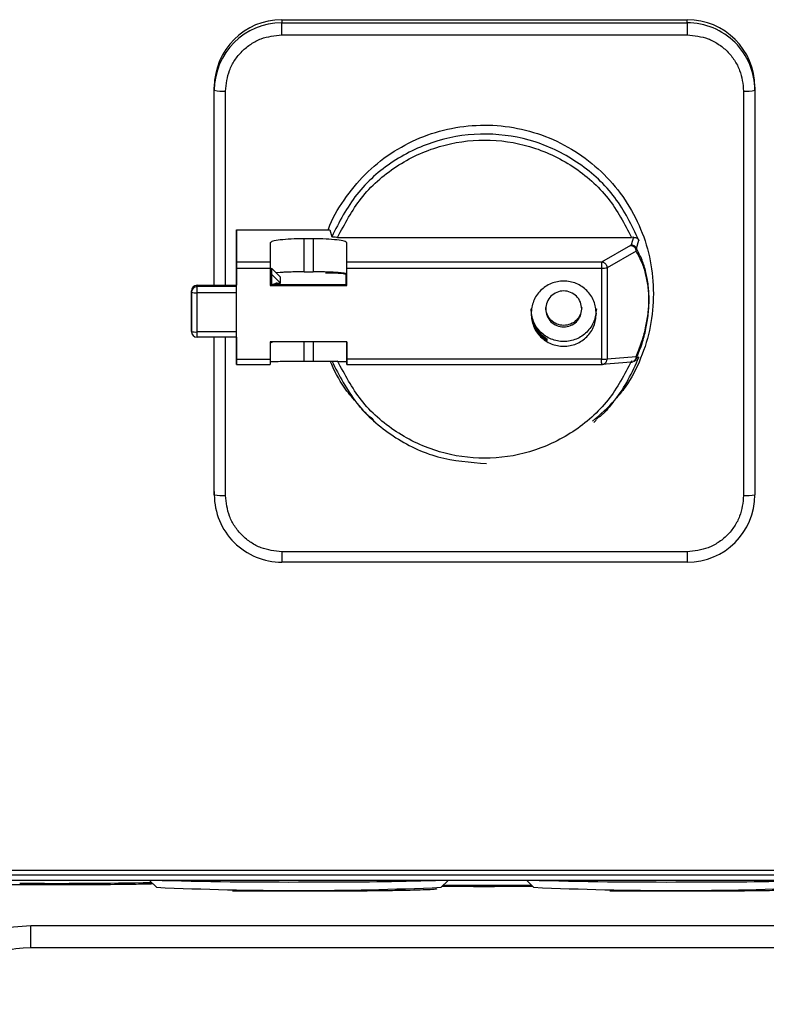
# Model space of a CAD drawing. Header units: inches. Extents: x 170 to 312, y 215 to 248.
# Tile 333 of 656: x 250.2787 to 250.3657, y 222.2232 to 222.3379. Entities that reach past the tile are written whole.
import ezdxf

# ---------------------------------------------------------------- set-up
doc = ezdxf.new("R2010")
doc.units = ezdxf.units.IN
doc.header["$LTSCALE"] = 0.25
doc.header["$MEASUREMENT"] = 0
doc.layers.add('MOTOR LH', color=7, linetype='Continuous')

msp = doc.modelspace()

# ---------------------------------------------------------------- linework, layer by layer
at = {"layer": 'MOTOR LH'}
for p, q in [((250.3092295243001, 222.3379238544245), (250.356473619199, 222.3379239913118)), ((250.3092295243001, 222.3379238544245), (250.3092297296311, 222.3375583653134)), ((250.3564738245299, 222.337558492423), (250.356473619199, 222.3379239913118)), ((250.3092297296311, 222.3375583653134), (250.3564738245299, 222.337558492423)), ((250.3092297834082, 222.3361578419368), (250.3564738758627, 222.3361579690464)), ((250.3013557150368, 222.3297034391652), (250.3013555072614, 222.3300689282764)), ((250.3013555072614, 222.3069751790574), (250.3013555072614, 222.3300689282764)), ((250.3643476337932, 222.3300691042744), (250.3643478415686, 222.3297036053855)), ((250.3643478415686, 222.3297036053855), (250.3643478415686, 222.2825741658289)), ((250.3026681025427, 222.3069751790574), (250.3026681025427, 222.3296120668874)), ((250.3630355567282, 222.3296122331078), (250.3630355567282, 222.2824828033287)), ((250.3039405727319, 222.3134422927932), (250.3148034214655, 222.3134423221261)), ((250.3039417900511, 222.3096784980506), (250.3039405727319, 222.3134422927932)), ((250.3039405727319, 222.3134422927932), (250.3039405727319, 222.3069751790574)), ((250.3148034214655, 222.3134423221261), (250.3150347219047, 222.3126382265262)), ((250.3157304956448, 222.3125624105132), (250.3499739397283, 222.3125625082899)), ((250.3502020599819, 222.3125667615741), (250.3499388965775, 222.3116869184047)), ((250.3502020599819, 222.3125667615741), (250.3499739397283, 222.3125625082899)), ((250.3078780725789, 222.3119224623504), (250.3078787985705, 222.3096785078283)), ((250.3128647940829, 222.3124024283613), (250.3118149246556, 222.3124024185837)), ((250.3118149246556, 222.3085435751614), (250.3118149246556, 222.3124024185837)), ((250.3128647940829, 222.3124024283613), (250.3128647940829, 222.3085435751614)), ((250.3168026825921, 222.3096785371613), (250.3168019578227, 222.3119224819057)), ((250.3168019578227, 222.3082694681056), (250.3168019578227, 222.3119224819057)), ((250.3498677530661, 222.3116188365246), (250.3464854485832, 222.3096786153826)), ((250.3499388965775, 222.3116869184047), (250.3498677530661, 222.3116188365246)), ((250.3505551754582, 222.311255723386), (250.3508358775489, 222.3122166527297)), ((250.3505095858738, 222.310958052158), (250.3471272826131, 222.309017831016)), ((250.3505095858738, 222.310958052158), (250.3505551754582, 222.311255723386)), ((250.3039406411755, 222.3090187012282), (250.303941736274, 222.307081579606)), ((250.3078787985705, 222.3096785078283), (250.3039417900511, 222.3096784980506)), ((250.3464854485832, 222.3096786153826), (250.3168026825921, 222.3096785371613)), ((250.3471272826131, 222.309017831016), (250.3471272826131, 222.2983980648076)), ((250.3039418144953, 222.3089815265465), (250.3078788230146, 222.3089815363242)), ((250.3039418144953, 222.2983617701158), (250.3039418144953, 222.3089815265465)), ((250.3078788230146, 222.3089815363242), (250.3078788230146, 222.3069445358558)), ((250.3080161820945, 222.3070815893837), (250.3080164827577, 222.3089620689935)), ((250.3080164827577, 222.3079147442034), (250.3080161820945, 222.3084447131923)), ((250.3080164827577, 222.3089620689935), (250.3080168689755, 222.3082767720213)), ((250.3090663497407, 222.3079147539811), (250.3080164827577, 222.3089620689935)), ((250.3080168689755, 222.3082767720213), (250.3080168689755, 222.3070815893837)), ((250.3090667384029, 222.3072294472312), (250.3080168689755, 222.3082767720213)), ((250.3090310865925, 222.3084632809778), (250.3085568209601, 222.3084230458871)), ((250.3090667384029, 222.3072294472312), (250.3090663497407, 222.3079147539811)), ((250.3118149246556, 222.3085435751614), (250.3128647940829, 222.3085435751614)), ((250.3166777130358, 222.3082449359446), (250.3166783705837, 222.3070816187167)), ((250.3168026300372, 222.3070816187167), (250.3168019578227, 222.3082694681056)), ((250.3168027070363, 222.3089815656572), (250.3464854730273, 222.3089816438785)), ((250.3168027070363, 222.3069445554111), (250.3168027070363, 222.3089815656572)), ((250.3464854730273, 222.3089816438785), (250.3464854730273, 222.2983618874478)), ((250.2993555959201, 222.3069751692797), (250.303941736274, 222.3069751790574)), ((250.2993555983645, 222.3069735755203), (250.2993555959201, 222.3069751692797)), ((250.2993555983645, 222.3069735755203), (250.303941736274, 222.306973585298)), ((250.2993556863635, 222.3068182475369), (250.2993555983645, 222.3069735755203)), ((250.303941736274, 222.3068182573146), (250.2993556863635, 222.3068182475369)), ((250.3078787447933, 222.3070815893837), (250.3168026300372, 222.3070816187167)), ((250.3078788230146, 222.3069445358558), (250.3168027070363, 222.3069445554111)), ((250.3086730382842, 222.3072294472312), (250.3090667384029, 222.3072294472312)), ((250.3086730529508, 222.3072020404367), (250.3086730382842, 222.3072294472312)), ((250.3168027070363, 222.3069445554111), (250.3168026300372, 222.3070816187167)), ((250.2986995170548, 222.3061636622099), (250.2986994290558, 222.306318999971)), ((250.2986994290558, 222.306318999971), (250.2986994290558, 222.3017369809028)), ((250.2986995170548, 222.3015816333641), (250.2986995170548, 222.3061636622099)), ((250.303941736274, 222.3061179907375), (250.2993557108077, 222.3061179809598)), ((250.2986994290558, 222.3017369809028), (250.2986995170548, 222.3015816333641)), ((250.303941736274, 222.3015359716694), (250.2993557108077, 222.301535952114)), ((250.303941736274, 222.300925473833), (250.2993556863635, 222.300925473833)), ((250.3013557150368, 222.2825739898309), (250.3013557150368, 222.300925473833)), ((250.3026681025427, 222.2824826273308), (250.3026681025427, 222.300925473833)), ((250.3039405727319, 222.300925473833), (250.3039405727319, 222.2982869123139)), ((250.303941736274, 222.3005358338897), (250.3039415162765, 222.300925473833)), ((250.3168027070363, 222.3003988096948), (250.3078788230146, 222.3003987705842)), ((250.3078788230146, 222.3003987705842), (250.3078788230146, 222.2983617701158)), ((250.3080168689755, 222.3002909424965), (250.3080168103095, 222.3003987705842)), ((250.3080168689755, 222.3003987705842), (250.3080168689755, 222.3002909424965)), ((250.3080168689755, 222.3002909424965), (250.3081249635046, 222.3003987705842)), ((250.3118149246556, 222.2981389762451), (250.3118149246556, 222.3003987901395)), ((250.3128647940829, 222.3003987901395), (250.3128647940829, 222.2981389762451)), ((250.3168019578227, 222.3003988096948), (250.3168019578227, 222.2980707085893)), ((250.3168027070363, 222.2983617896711), (250.3168027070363, 222.3003988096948)), ((250.3401434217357, 222.3007186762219), (250.3399081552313, 222.3007186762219)), ((250.3401435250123, 222.3005359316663), (250.3401434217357, 222.3007186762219)), ((250.3039405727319, 222.2982869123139), (250.3039417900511, 222.2977513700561)), ((250.3039417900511, 222.2977513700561), (250.3078787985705, 222.2977513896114)), ((250.3039418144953, 222.2983617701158), (250.3078788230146, 222.2983617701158)), ((250.3118149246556, 222.2981389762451), (250.3128647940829, 222.2981389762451)), ((250.3168019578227, 222.2980707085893), (250.3168026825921, 222.2977514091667)), ((250.3168026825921, 222.2977514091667), (250.3464854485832, 222.297751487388)), ((250.3464854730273, 222.2983618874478), (250.3168027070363, 222.2983617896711)), ((250.3499263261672, 222.2980300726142), (250.346514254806, 222.2977515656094)), ((250.3471272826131, 222.2983980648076), (250.3505095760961, 222.2986741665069)), ((250.3502692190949, 222.2981263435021), (250.3501322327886, 222.2980859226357)), ((250.3504905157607, 222.2982304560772), (250.3502236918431, 222.2981021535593)), ((250.3505095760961, 222.2986741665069), (250.3505551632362, 222.2984684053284)), ((250.3508358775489, 222.2985943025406), (250.3505551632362, 222.2984684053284)), ((250.3201562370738, 222.2909890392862), (250.3198592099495, 222.2912493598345)), ((250.345861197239, 222.2912640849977), (250.3455644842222, 222.2910034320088)), ((250.3013555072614, 222.2829394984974), (250.3013557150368, 222.2825739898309)), ((250.3564738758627, 222.2759370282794), (250.3092297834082, 222.2759368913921)), ((250.3564738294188, 222.274716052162), (250.3092297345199, 222.27471593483)), ((250.4046560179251, 222.2382509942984), (250.2610593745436, 222.2382509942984)), ((250.4046560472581, 222.2388000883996), (250.261059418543, 222.2388000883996)), ((250.4194704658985, 222.2376398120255), (250.2462421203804, 222.2376398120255)), ((250.2878130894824, 222.2376398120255), (250.2878307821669, 222.2376379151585)), ((250.2878307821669, 222.2376379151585), (250.2878307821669, 222.2376398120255)), ((250.3778741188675, 222.2376379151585), (250.2878307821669, 222.2376379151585)), ((250.2946050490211, 222.2368341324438), (250.2938010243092, 222.2376379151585)), ((250.3285967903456, 222.2376379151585), (250.3277927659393, 222.2368341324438)), ((250.3385683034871, 222.2368341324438), (250.3377642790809, 222.2376379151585)), ((250.2799675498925, 222.2323885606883), (250.3857373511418, 222.2323885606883)), ((250.3857373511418, 222.2297639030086), (250.2799675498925, 222.2297639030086))]:
    msp.add_line(p, q, dxfattribs=at)
at = {"layer": 'MOTOR LH', "flags": 128}
for points in [[(250.3092297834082, 222.3361578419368), (250.3092297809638, 222.3364149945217), (250.3092297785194, 222.3366657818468), (250.3092297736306, 222.3369005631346), (250.3092297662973, 222.3371103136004), (250.3092297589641, 222.3372869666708), (250.3092297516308, 222.337423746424), (250.3092297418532, 222.3375153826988), (250.3092297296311, 222.3375583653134)], [(250.3564738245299, 222.337558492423), (250.3564738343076, 222.3375155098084), (250.3564738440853, 222.3374238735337), (250.3564738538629, 222.3372871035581), (250.3564738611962, 222.33711044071), (250.3564738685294, 222.3369006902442), (250.3564738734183, 222.3366659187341), (250.3564738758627, 222.336415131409), (250.3564738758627, 222.3361579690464)], [(250.2993557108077, 222.3062465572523), (250.2993557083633, 222.3063719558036), (250.2993557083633, 222.3064893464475), (250.2993557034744, 222.3065942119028), (250.29935570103, 222.3066825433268), (250.2993556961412, 222.3067509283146), (250.2993556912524, 222.3067967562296), (250.2993556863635, 222.3068182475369)], [(250.2993556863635, 222.300925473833), (250.2993556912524, 222.3009307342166), (250.2993556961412, 222.3009594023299), (250.29935570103, 222.3010120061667), (250.2993557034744, 222.301086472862), (250.2993557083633, 222.3011799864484), (250.2993557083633, 222.3012889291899), (250.2993557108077, 222.3014091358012), (250.2993557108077, 222.3062465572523)], [(250.3092297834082, 222.2759368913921), (250.3092297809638, 222.2756832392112), (250.3092297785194, 222.2754428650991), (250.3092297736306, 222.2752249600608), (250.3092297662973, 222.2750379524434), (250.3092297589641, 222.2748889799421), (250.3092297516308, 222.2747837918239), (250.3092297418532, 222.274726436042), (250.3092297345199, 222.27471593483)], [(250.3564738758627, 222.2759370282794), (250.3564738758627, 222.2756833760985), (250.3564738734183, 222.2754429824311), (250.3564738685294, 222.2752250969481), (250.3564738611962, 222.2750380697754), (250.3564738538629, 222.2748891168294), (250.3564738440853, 222.2747839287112), (250.3564738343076, 222.2747265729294), (250.3564738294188, 222.274716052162)]]:
    msp.add_lwpolyline(points, dxfattribs=at)
at = {"layer": 'MOTOR LH'}
for centre, radius, start, end in [((250.3092199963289, 222.3300593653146), 0.007864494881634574, 89.93058515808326, 179.9303302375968), ((250.3564831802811, 222.3300595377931), 0.007864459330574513, 0.06969571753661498, 90.06965638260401), ((250.3092202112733, 222.3296938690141), 0.007864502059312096, 89.930655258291, 179.9302779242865), ((250.3564834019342, 222.3296940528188), 0.007864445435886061, 0.06959446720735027, 90.06977541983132), ((250.3023415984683, 222.3343931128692), 0.004792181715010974, 258.1279121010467, 273.9067402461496), ((250.3633620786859, 222.3343919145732), 0.004790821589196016, 266.0919345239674, 281.8740342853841), ((250.3466040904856, 222.3125874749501), 0.003607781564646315, 268.1158768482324, 278.3383032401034), ((250.3149850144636, 222.2993130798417), 0.009090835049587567, 79.26899261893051, 94.22392896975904), ((250.3143236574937, 222.3080239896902), 0.0006456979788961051, 33.6282698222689, 49.75489927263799), ((250.2993548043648, 222.3063182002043), 0.0006553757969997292, 89.93058509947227, 179.9300809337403), ((250.2993549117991, 222.3061628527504), 0.0006553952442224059, 89.93228623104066, 179.9292356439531), ((250.3086729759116, 222.3065721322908), 0.0006573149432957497, 89.99456320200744, 123.6260735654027), ((250.308673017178, 222.3065446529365), 0.0006573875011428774, 89.99688216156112, 120.4055579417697), ((250.2991924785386, 222.3085090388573), 0.002396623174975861, 258.1301044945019, 273.9053974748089), ((250.2991924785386, 222.3039270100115), 0.002396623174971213, 258.1301044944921, 273.9053974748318), ((250.2993548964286, 222.3015824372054), 0.0006553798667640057, 180.0702748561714, 270.0690591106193), ((250.3466041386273, 222.3019678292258), 0.003607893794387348, 268.115170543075, 278.3372693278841), ((250.3023416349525, 222.2872646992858), 0.004793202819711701, 258.1300324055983, 273.9054695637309), ((250.3092201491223, 222.2825835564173), 0.007864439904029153, 180.0696966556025, 270.0697980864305), ((250.3564833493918, 222.2825837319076), 0.00786449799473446, 269.9306078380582, 359.9303075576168), ((250.3633621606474, 222.2872618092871), 0.004790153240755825, 266.0904057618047, 281.8747133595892), ((250.282980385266, 222.8632809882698), 0.6259850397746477, 269.6061885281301, 271.0128102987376), ((250.3111989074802, 222.6118876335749), 0.3754204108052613, 267.4666590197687, 272.5333409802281), ((250.3098519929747, 222.8052554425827), 0.5678031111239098, 268.5275897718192, 270.3622057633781), ((250.3150141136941, 222.6476444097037), 0.4101837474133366, 269.7803234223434, 271.6934496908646), ((250.3328482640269, 223.3914193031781), 1.154326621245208, 269.7623965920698, 270.2704432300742), ((250.3551621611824, 222.6118876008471), 0.3754203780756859, 267.4666589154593, 272.5333410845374), ((250.3538152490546, 222.805255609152), 0.5678032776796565, 268.5275900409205, 270.3622054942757), ((250.3589773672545, 222.6476445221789), 0.4101838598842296, 269.7803236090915, 271.6934494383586), ((250.2799675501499, 222.2166405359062), 0.01312335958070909, 90, 149.9999999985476)]:
    msp.add_arc(centre, radius, start, end, dxfattribs=at)
for points, knots in [([(250.3026681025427, 222.3296120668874), (250.3027557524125, 222.3304355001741), (250.3028905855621, 222.3317022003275), (250.303708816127, 222.333226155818), (250.3045556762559, 222.3342748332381), (250.30560689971, 222.3351196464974), (250.3071345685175, 222.3359358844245), (250.3084043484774, 222.3360703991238), (250.3092297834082, 222.3361578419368)], [0, 0, 0, 0, 0.2394570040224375, 0.3683604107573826, 0.4999997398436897, 0.6316394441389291, 0.7605430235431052, 1, 1, 1, 1]), ([(250.3564738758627, 222.3361579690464), (250.3572993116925, 222.3360705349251), (250.358569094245, 222.3359360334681), (250.3600967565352, 222.3351197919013), (250.361147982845, 222.3342749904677), (250.3619948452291, 222.3332263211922), (250.3628130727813, 222.3317023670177), (250.362947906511, 222.3304356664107), (250.3630355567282, 222.3296122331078)], [0, 0, 0, 0, 0.2394568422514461, 0.3683607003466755, 0.5000001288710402, 0.6316390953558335, 0.7605427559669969, 1, 1, 1, 1]), ([(250.314642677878, 222.3134423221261), (250.3146501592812, 222.3134670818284), (250.3150289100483, 222.3147205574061), (250.3164323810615, 222.3169638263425), (250.3188283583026, 222.3199817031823), (250.3218487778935, 222.3224334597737), (250.3252691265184, 222.3242614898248), (250.3289870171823, 222.3253857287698), (250.3328517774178, 222.3257656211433), (250.3367170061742, 222.3253858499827), (250.3404334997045, 222.3242611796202), (250.3438589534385, 222.3224348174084), (250.3468603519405, 222.3199769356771), (250.3493273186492, 222.3169819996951), (250.3511465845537, 222.3135650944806), (250.3523171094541, 222.3098575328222), (250.3524636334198, 222.3072870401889), (250.3525368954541, 222.3060017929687)], [0, 0, 0, 0, 0.001437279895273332, 0.07276320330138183, 0.1440890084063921, 0.2154149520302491, 0.2867408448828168, 0.3580667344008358, 0.4293926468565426, 0.5007185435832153, 0.5720444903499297, 0.6433703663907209, 0.7146962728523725, 0.786022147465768, 0.8573480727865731, 0.9286739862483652, 1, 1, 1, 1]), ([(250.3508358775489, 222.3122166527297), (250.3499994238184, 222.3139457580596), (250.3483265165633, 222.3174039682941), (250.3440161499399, 222.3213642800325), (250.3388289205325, 222.3239517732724), (250.3330826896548, 222.3248806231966), (250.3273160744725, 222.3240873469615), (250.3220690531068, 222.3216227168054), (250.3176661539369, 222.317765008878), (250.3159118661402, 222.3143471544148), (250.3150347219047, 222.3126382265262)], [0, 0, 0, 0, 0.1250000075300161, 0.2499999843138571, 0.3749999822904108, 0.4999999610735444, 0.6249999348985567, 0.7499999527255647, 0.8749999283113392, 1, 1, 1, 1]), ([(250.3157304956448, 222.3125624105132), (250.3165563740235, 222.3141361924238), (250.3182448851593, 222.3173537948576), (250.3224408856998, 222.3210311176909), (250.3274453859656, 222.3233781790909), (250.3328522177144, 222.3241521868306), (250.3382590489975, 222.3233782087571), (250.343263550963, 222.3210311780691), (250.3474595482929, 222.3173538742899), (250.3491480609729, 222.3141362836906), (250.3499739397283, 222.3125625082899)], [0, 0, 0, 0, 0.1222791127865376, 0.2500000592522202, 0.3777209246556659, 0.5000000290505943, 0.6222791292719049, 0.7499999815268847, 0.8777209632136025, 1, 1, 1, 1]), ([(250.3157304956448, 222.3125624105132), (250.3156378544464, 222.3125635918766), (250.3154577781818, 222.3125658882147), (250.3152301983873, 222.3125835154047), (250.3150724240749, 222.3126085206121), (250.3150471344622, 222.312628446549), (250.3150347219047, 222.3126382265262)], [0, 0, 0, 0, 0.2688927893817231, 0.5226746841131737, 0.7657208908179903, 1, 1, 1, 1]), ([(250.3502020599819, 222.3125659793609), (250.3502617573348, 222.3125638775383), (250.3503918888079, 222.3125592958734), (250.3505702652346, 222.3124927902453), (250.3507350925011, 222.3123782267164), (250.3508001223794, 222.3122718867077), (250.3508342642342, 222.3122160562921)], [0, 0, 0, 0, 0.1934260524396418, 0.4216404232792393, 0.6963508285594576, 1, 1, 1, 1]), ([(250.3090310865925, 222.3122618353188), (250.3087004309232, 222.3122122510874), (250.3080391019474, 222.3121130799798), (250.3079317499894, 222.3119860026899), (250.3078780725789, 222.3119224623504)], [0, 0, 0, 0, 0.4999866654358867, 1, 1, 1, 1]), ([(250.3118149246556, 222.3124024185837), (250.3112934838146, 222.3123958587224), (250.3102505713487, 222.3123827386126), (250.3094375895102, 222.3123021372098), (250.3090310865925, 222.3122618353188)], [0, 0, 0, 0, 0.4999852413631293, 1, 1, 1, 1]), ([(250.3156487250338, 222.3122618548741), (250.3152421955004, 222.3123021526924), (250.3144291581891, 222.3123827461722), (250.3133862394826, 222.3123958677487), (250.3128647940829, 222.3124024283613)], [0, 0, 0, 0, 0.5000133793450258, 1, 1, 1, 1]), ([(250.3168019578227, 222.3119224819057), (250.3167482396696, 222.3119860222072), (250.3166408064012, 222.312113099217), (250.3159794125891, 222.3122122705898), (250.3156487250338, 222.3122618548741)], [0, 0, 0, 0, 0.500014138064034, 1, 1, 1, 1]), ([(250.3498677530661, 222.3116188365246), (250.3499094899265, 222.3116153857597), (250.3499929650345, 222.3116084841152), (250.3501131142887, 222.3115669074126), (250.3502252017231, 222.3115056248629), (250.3502878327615, 222.3114478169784), (250.3503191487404, 222.3114189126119)], [0, 0, 0, 0, 0.2499996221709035, 0.5000075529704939, 0.7500001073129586, 1, 1, 1, 1]), ([(250.3499388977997, 222.3116861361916), (250.3500057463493, 222.3116801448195), (250.350139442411, 222.3116681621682), (250.350320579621, 222.3115749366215), (250.350470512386, 222.3114373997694), (250.3505274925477, 222.3113164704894), (250.3505559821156, 222.3112560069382)], [0, 0, 0, 0, 0.2500006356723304, 0.4999973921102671, 0.7500031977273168, 1, 1, 1, 1]), ([(250.3505095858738, 222.310958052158), (250.3505067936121, 222.3110004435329), (250.3505012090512, 222.3110852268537), (250.3504620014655, 222.3112077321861), (250.3504032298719, 222.3113223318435), (250.3503471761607, 222.31138671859), (250.3503191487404, 222.3114189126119)], [0, 0, 0, 0, 0.2499960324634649, 0.4999954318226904, 0.7499926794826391, 1, 1, 1, 1]), ([(250.3505095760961, 222.2986741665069), (250.3507275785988, 222.2992017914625), (250.3511180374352, 222.3001468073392), (250.351596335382, 222.3018038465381), (250.3518712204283, 222.3032878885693), (250.351977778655, 222.3044719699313), (250.3520032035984, 222.305305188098), (250.3519778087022, 222.3061220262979), (250.3518712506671, 222.3072363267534), (250.35159637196, 222.3085402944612), (250.3511180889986, 222.3098840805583), (250.3507276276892, 222.3105732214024), (250.3505095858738, 222.310958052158)], [0, 0, 0, 0, 0.1733893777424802, 0.310553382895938, 0.4155385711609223, 0.4592499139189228, 0.5000001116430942, 0.5407113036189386, 0.5844615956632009, 0.6894470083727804, 0.8265806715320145, 1, 1, 1, 1]), ([(250.3520218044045, 222.3053169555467), (250.3520171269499, 222.3055921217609), (250.3520074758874, 222.3061598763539), (250.3519008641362, 222.3073061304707), (250.3516359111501, 222.3086687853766), (250.3511618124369, 222.3100951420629), (250.3507726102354, 222.3108397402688), (250.3505551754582, 222.311255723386)], [0, 0, 0, 0, 0.08555260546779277, 0.1765219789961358, 0.3900110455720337, 0.6592187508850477, 1, 1, 1, 1]), ([(250.3039418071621, 222.3094446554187), (250.3039418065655, 222.3094752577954), (250.3039418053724, 222.3095364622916), (250.3039417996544, 222.3096055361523), (250.3039417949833, 222.3096565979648), (250.3039417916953, 222.309671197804), (250.3039417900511, 222.3096784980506)], [0, 0, 0, 0, 0.2500037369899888, 0.5000053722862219, 0.7499914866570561, 0.9999999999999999, 0.9999999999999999, 0.9999999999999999, 0.9999999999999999]), ([(250.3039418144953, 222.3089815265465), (250.3039418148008, 222.3090231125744), (250.3039418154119, 222.3091062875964), (250.3039418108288, 222.3092283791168), (250.3039418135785, 222.3093442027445), (250.3039418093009, 222.3094111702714), (250.3039418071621, 222.3094446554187)], [0, 0, 0, 0, 0.2499911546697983, 0.5000001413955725, 0.7499897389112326, 1, 1, 1, 1]), ([(250.3078787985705, 222.3096785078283), (250.3078788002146, 222.3096712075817), (250.3078788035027, 222.3096566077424), (250.3078788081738, 222.3096055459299), (250.3078788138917, 222.3095364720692), (250.3078788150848, 222.309475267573), (250.3078788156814, 222.3094446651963)], [0, 0, 0, 0, 0.2500085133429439, 0.4999946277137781, 0.7499962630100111, 1, 1, 1, 1]), ([(250.3078788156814, 222.3094446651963), (250.3078788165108, 222.3094111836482), (250.3078788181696, 222.3093442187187), (250.3078788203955, 222.3092283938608), (250.3078788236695, 222.3091063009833), (250.3078788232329, 222.309023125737), (250.3078788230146, 222.3089815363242)], [0, 0, 0, 0, 0.2499932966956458, 0.5000002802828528, 0.7499893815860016, 1, 1, 1, 1]), ([(250.3168027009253, 222.3094446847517), (250.3168026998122, 222.3094752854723), (250.3168026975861, 222.3095364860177), (250.3168026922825, 222.3096055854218), (250.3168026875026, 222.3096566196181), (250.316802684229, 222.3096712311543), (250.3168026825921, 222.3096785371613)], [0, 0, 0, 0, 0.2500014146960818, 0.4999955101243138, 0.7499895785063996, 1, 1, 1, 1]), ([(250.3168027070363, 222.3089815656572), (250.3168027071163, 222.3090231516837), (250.3168027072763, 222.3091063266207), (250.3168027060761, 222.3092284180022), (250.3168027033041, 222.3093442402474), (250.3168027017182, 222.3094112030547), (250.3168027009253, 222.3094446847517)], [0, 0, 0, 0, 0.2499955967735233, 0.5000085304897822, 0.750002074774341, 1, 1, 1, 1]), ([(250.3469368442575, 222.3094786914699), (250.3469055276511, 222.3095075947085), (250.3468428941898, 222.3095654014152), (250.3467308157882, 222.3096267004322), (250.3466106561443, 222.3096682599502), (250.3465271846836, 222.3096751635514), (250.3464854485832, 222.3096786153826)], [0, 0, 0, 0, 0.2499988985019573, 0.4999997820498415, 0.749997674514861, 0.9999999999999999, 0.9999999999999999, 0.9999999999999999, 0.9999999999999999]), ([(250.3464854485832, 222.3096786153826), (250.3464854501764, 222.3096713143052), (250.3464854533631, 222.3096567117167), (250.3464854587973, 222.3096056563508), (250.3464854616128, 222.3095365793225), (250.3464854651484, 222.309475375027), (250.3464854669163, 222.3094447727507)], [0, 0, 0, 0, 0.2499896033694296, 0.4999940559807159, 0.7499959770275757, 1, 1, 1, 1]), ([(250.3464854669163, 222.3094447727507), (250.3464854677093, 222.3094112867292), (250.3464854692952, 222.3093443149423), (250.3464854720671, 222.309228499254), (250.3464854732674, 222.3091064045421), (250.3464854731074, 222.3090232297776), (250.3464854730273, 222.3089816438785)], [0, 0, 0, 0, 0.250000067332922, 0.4999982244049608, 0.7500080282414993, 1, 1, 1, 1]), ([(250.3469368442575, 222.3094786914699), (250.3469648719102, 222.3094465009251), (250.3470209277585, 222.3093821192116), (250.3470796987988, 222.309267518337), (250.3471189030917, 222.3091450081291), (250.347124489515, 222.3090602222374), (250.3471272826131, 222.309017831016)], [0, 0, 0, 0, 0.2499917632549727, 0.4999883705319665, 0.7500043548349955, 1, 1, 1, 1]), ([(250.3118149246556, 222.3085435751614), (250.3115571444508, 222.3085425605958), (250.3110415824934, 222.3085405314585), (250.3102998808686, 222.3085241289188), (250.3096087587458, 222.3084992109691), (250.3092236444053, 222.3084752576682), (250.3090310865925, 222.3084632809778)], [0, 0, 0, 0, 0.2499996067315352, 0.5000007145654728, 0.7499995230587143, 1, 1, 1, 1]), ([(250.3156487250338, 222.3084633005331), (250.3154561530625, 222.3084752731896), (250.3150710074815, 222.3084992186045), (250.314379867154, 222.3085241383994), (250.3136381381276, 222.30854054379), (250.3131225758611, 222.3085425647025), (250.3128647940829, 222.3085435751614)], [0, 0, 0, 0, 0.2499994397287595, 0.5000010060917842, 0.7499998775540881, 1, 1, 1, 1]), ([(250.3168019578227, 222.3082694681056), (250.3167874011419, 222.3082874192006), (250.3167582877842, 222.3083233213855), (250.3165225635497, 222.3083749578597), (250.3161647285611, 222.3084230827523), (250.3158207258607, 222.3084498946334), (250.3156487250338, 222.3084633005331)], [0, 0, 0, 0, 0.2500008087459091, 0.5000015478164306, 0.7500015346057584, 1, 1, 1, 1]), ([(250.3080168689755, 222.3070709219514), (250.3080875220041, 222.307077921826), (250.3082466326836, 222.3070936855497), (250.3083762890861, 222.3071192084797), (250.3084095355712, 222.30712353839), (250.3083832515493, 222.3071244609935), (250.3083467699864, 222.3071020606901), (250.3083466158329, 222.3071019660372)], [0, 0, 0, 0, 0.2638115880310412, 0.5941039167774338, 0.8396542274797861, 0.9993224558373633, 1, 1, 1, 1]), ([(250.3081722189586, 222.3070815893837), (250.3082710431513, 222.3070935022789), (250.3085764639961, 222.3071303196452), (250.3086340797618, 222.3071731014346), (250.3086730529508, 222.3072020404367)], [0, 0, 0, 0, 0.3235672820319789, 1, 1, 1, 1]), ([(250.3458781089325, 222.3036717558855), (250.3458209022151, 222.3041686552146), (250.345706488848, 222.305162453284), (250.3448264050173, 222.306426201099), (250.3435684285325, 222.3072706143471), (250.3420723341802, 222.3075671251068), (250.3405762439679, 222.3072706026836), (250.3393182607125, 222.3064261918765), (250.3384381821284, 222.3051624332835), (250.3383237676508, 222.3041686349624), (250.3382665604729, 222.3036717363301)], [0, 0, 0, 0, 0.1250000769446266, 0.2500000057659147, 0.3750001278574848, 0.5000000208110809, 0.6250000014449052, 0.7499998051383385, 0.875000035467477, 1, 1, 1, 1]), ([(250.3441717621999, 222.3042199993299), (250.3441401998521, 222.304494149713), (250.3440770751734, 222.3050424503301), (250.3435915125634, 222.3057396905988), (250.3428974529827, 222.3062055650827), (250.3420720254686, 222.3063691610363), (250.3412465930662, 222.3062055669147), (250.340552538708, 222.3057396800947), (250.3400669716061, 222.3050424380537), (250.3400038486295, 222.3044941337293), (250.3399722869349, 222.3042199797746)], [0, 0, 0, 0, 0.1249998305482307, 0.2499995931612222, 0.3749992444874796, 0.4999992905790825, 0.6249991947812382, 0.749999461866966, 0.8749989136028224, 1, 1, 1, 1]), ([(250.3525368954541, 222.3060017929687), (250.3524653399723, 222.3047151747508), (250.3523222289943, 222.3021419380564), (250.3511261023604, 222.298454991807), (250.3497111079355, 222.2955828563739), (250.3484735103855, 222.2941595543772), (250.3480805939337, 222.2937076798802)], [0, 0, 0, 0, 0.2885860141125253, 0.5771720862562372, 0.8657592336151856, 1, 1, 1, 1]), ([(250.3505551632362, 222.2984684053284), (250.3507725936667, 222.2990190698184), (250.351161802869, 222.3000047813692), (250.3516359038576, 222.3017256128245), (250.3519008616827, 222.3032525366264), (250.3520074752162, 222.3044650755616), (250.3520171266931, 222.3050388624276), (250.3520218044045, 222.3053169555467)], [0, 0, 0, 0, 0.340768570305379, 0.6099894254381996, 0.8234760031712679, 0.9144453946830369, 0.9999999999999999, 0.9999999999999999, 0.9999999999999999, 0.9999999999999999]), ([(250.3458777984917, 222.3042199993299), (250.3458205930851, 222.3037230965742), (250.3457061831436, 222.3027292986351), (250.3448260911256, 222.3014655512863), (250.3435681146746, 222.3006211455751), (250.3420720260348, 222.3003246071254), (250.3405759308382, 222.3006211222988), (250.3393179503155, 222.3014655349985), (250.3384378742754, 222.3027292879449), (250.3383234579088, 222.3037230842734), (250.3382662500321, 222.3042199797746)], [0, 0, 0, 0, 0.1250008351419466, 0.2499997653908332, 0.3749996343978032, 0.4999997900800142, 0.6249997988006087, 0.7499999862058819, 0.8750006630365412, 1, 1, 1, 1]), ([(250.3382663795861, 222.3039915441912), (250.3382911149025, 222.3036625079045), (250.3383405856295, 222.303004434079), (250.3387360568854, 222.3020875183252), (250.3393280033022, 222.3012827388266), (250.339871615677, 222.3009066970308), (250.3401434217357, 222.3007186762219)], [0, 0, 0, 0, 0.2500003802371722, 0.5000017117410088, 0.7500009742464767, 1, 1, 1, 1]), ([(250.3382664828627, 222.3038087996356), (250.3382912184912, 222.3034797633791), (250.3383406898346, 222.3028216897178), (250.3387361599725, 222.3019047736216), (250.3393281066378, 222.3010999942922), (250.3398717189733, 222.3007239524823), (250.3401435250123, 222.3005359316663)], [0, 0, 0, 0, 0.2500004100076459, 0.50000169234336, 0.7500009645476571, 1, 1, 1, 1]), ([(250.3382665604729, 222.3036717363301), (250.33832376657, 222.3031748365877), (250.338438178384, 222.3021810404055), (250.3393182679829, 222.3009173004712), (250.3405762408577, 222.3000728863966), (250.3420723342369, 222.2997763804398), (250.3435684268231, 222.3000728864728), (250.3448264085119, 222.3009173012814), (250.3457064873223, 222.3021810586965), (250.3458209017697, 222.3031748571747), (250.3458781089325, 222.3036717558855)], [0, 0, 0, 0, 0.1250001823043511, 0.2499995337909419, 0.3749997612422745, 0.4999998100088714, 0.6249996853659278, 0.7499995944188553, 0.8749999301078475, 1, 1, 1, 1]), ([(250.3441716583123, 222.3044027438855), (250.3441400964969, 222.3041285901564), (250.3440769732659, 222.3035802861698), (250.3435914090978, 222.3028830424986), (250.3428973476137, 222.3024171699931), (250.3420719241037, 222.3022535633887), (250.3412464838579, 222.302417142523), (250.3405524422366, 222.3028830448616), (250.3400668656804, 222.3035802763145), (250.3400037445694, 222.3041285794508), (250.3399721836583, 222.3044027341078)], [0, 0, 0, 0, 0.1250009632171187, 0.2500003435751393, 0.3749995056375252, 0.4999995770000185, 0.6249993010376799, 0.7500004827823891, 0.8749988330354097, 1, 1, 1, 1]), ([(250.3399722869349, 222.3042199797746), (250.3400038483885, 222.3039458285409), (250.340066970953, 222.3033975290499), (250.3405525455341, 222.3027003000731), (250.3412465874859, 222.302234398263), (250.3420720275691, 222.3020708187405), (250.3428974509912, 222.3022344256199), (250.3435915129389, 222.3027002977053), (250.3440770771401, 222.3033975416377), (250.3441402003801, 222.3039458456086), (250.3441717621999, 222.3042199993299)], [0, 0, 0, 0, 0.1249998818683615, 0.2499984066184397, 0.3749998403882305, 0.4999996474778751, 0.6249998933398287, 0.7499993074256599, 0.874998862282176, 1, 1, 1, 1]), ([(250.3039417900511, 222.2977513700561), (250.3039417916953, 222.2977529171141), (250.3039417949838, 222.2977560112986), (250.3039417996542, 222.2977906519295), (250.3039418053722, 222.2978445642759), (250.3039418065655, 222.2978973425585), (250.3039418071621, 222.2979237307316)], [0, 0, 0, 0, 0.249994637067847, 0.5000003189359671, 0.7500093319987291, 1, 1, 1, 1]), ([(250.3039418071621, 222.2979237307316), (250.3039418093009, 222.2979534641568), (250.3039418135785, 222.2980129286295), (250.3039418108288, 222.2981209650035), (250.3039418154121, 222.2982379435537), (250.3039418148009, 222.2983204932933), (250.3039418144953, 222.2983617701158)], [0, 0, 0, 0, 0.2499998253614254, 0.4999796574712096, 0.7499780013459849, 1, 1, 1, 1]), ([(250.3078780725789, 222.2980706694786), (250.3079317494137, 222.2980797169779), (250.3080390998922, 222.2980978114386), (250.3087004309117, 222.2981119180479), (250.3090310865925, 222.2981189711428)], [0, 0, 0, 0, 0.5000148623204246, 1, 1, 1, 1]), ([(250.3078788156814, 222.2979237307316), (250.3078788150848, 222.2978973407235), (250.3078788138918, 222.297844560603), (250.3078788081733, 222.2977906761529), (250.3078788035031, 222.2977560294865), (250.3078788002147, 222.2977529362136), (250.3078787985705, 222.2977513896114)], [0, 0, 0, 0, 0.2499950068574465, 0.4999910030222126, 0.75000102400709, 1, 1, 1, 1]), ([(250.3078788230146, 222.2983617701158), (250.3078788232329, 222.2983204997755), (250.3078788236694, 222.2982379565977), (250.3078788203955, 222.2981209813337), (250.3078788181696, 222.2980129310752), (250.3078788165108, 222.2979534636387), (250.3078788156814, 222.2979237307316)], [0, 0, 0, 0, 0.249984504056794, 0.4999841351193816, 0.7499988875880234, 0.9999999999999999, 0.9999999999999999, 0.9999999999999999, 0.9999999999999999]), ([(250.3090310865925, 222.2981189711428), (250.3094375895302, 222.2981247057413), (250.3102505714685, 222.2981361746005), (250.3112934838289, 222.2981380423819), (250.3118149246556, 222.2981389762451)], [0, 0, 0, 0, 0.5000147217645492, 1, 1, 1, 1]), ([(250.3128647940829, 222.2981389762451), (250.3133862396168, 222.2981380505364), (250.314429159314, 222.2981361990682), (250.3152421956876, 222.2981247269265), (250.3156487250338, 222.2981189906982)], [0, 0, 0, 0, 0.4999862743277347, 1, 1, 1, 1]), ([(250.317877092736, 222.2933988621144), (250.3173896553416, 222.2939477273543), (250.3161359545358, 222.2953594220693), (250.3153424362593, 222.2970778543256), (250.3148574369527, 222.2981281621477)], [0, 0, 0, 0, 0.3887988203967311, 1, 1, 1, 1]), ([(250.3150347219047, 222.2981725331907), (250.3159118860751, 222.2964619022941), (250.3176662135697, 222.2930406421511), (250.3220688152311, 222.2892085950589), (250.3273169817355, 222.2866465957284), (250.3311585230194, 222.2863603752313), (250.3330792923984, 222.2862172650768)], [0, 0, 0, 0, 0.2500000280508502, 0.499999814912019, 0.750000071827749, 1, 1, 1, 1]), ([(250.3156487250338, 222.2981189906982), (250.3159794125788, 222.2981119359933), (250.3166408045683, 222.298097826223), (250.3167482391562, 222.2980797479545), (250.3168019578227, 222.2980707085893)], [0, 0, 0, 0, 0.4999872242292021, 1, 1, 1, 1]), ([(250.3499739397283, 222.2981618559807), (250.3491480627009, 222.2965880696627), (250.3474595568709, 222.2933704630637), (250.3432635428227, 222.2896931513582), (250.3382590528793, 222.2873460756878), (250.3328522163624, 222.2865720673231), (250.3274453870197, 222.2873460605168), (250.3224408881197, 222.2896930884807), (250.3182448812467, 222.2933703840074), (250.3165563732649, 222.2965879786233), (250.3157304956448, 222.2981617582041)], [0, 0, 0, 0, 0.1222792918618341, 0.2500000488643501, 0.377720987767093, 0.5000000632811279, 0.6222791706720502, 0.7499999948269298, 0.8777207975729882, 1, 1, 1, 1]), ([(250.3168026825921, 222.2977514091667), (250.316802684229, 222.2977529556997), (250.3168026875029, 222.2977560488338), (250.3168026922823, 222.2977906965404), (250.3168026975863, 222.2978445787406), (250.3168026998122, 222.2978973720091), (250.3168027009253, 222.2979237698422)], [0, 0, 0, 0, 0.2499930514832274, 0.4999971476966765, 0.7499872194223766, 1, 1, 1, 1]), ([(250.3168027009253, 222.2979237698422), (250.3168027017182, 222.2979534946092), (250.3168027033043, 222.29801294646), (250.3168027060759, 222.2981210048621), (250.3168027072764, 222.2982379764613), (250.3168027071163, 222.2983205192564), (250.3168027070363, 222.2983617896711)], [0, 0, 0, 0, 0.2499908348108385, 0.5000011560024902, 0.7500065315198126, 1, 1, 1, 1]), ([(250.3454263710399, 222.2911492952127), (250.3463470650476, 222.2919280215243), (250.3487395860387, 222.2939516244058), (250.3500374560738, 222.2968260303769), (250.3508358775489, 222.2985943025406)], [0, 0, 0, 0, 0.3848217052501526, 1, 1, 1, 1]), ([(250.3464854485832, 222.297751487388), (250.3465271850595, 222.2977537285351), (250.346610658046, 222.297758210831), (250.3467308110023, 222.2977965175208), (250.3468428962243, 222.2978549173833), (250.3469055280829, 222.2979112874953), (250.3469368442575, 222.297939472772)], [0, 0, 0, 0, 0.2500051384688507, 0.5000104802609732, 0.750003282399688, 1, 1, 1, 1]), ([(250.3464854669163, 222.2979238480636), (250.3464854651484, 222.2978974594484), (250.3464854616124, 222.2978446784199), (250.3464854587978, 222.2977907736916), (250.3464854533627, 222.2977561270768), (250.3464854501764, 222.2977530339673), (250.3464854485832, 222.297751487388)], [0, 0, 0, 0, 0.249990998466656, 0.5000179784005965, 0.7500050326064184, 0.9999999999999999, 0.9999999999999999, 0.9999999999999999, 0.9999999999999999]), ([(250.3464854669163, 222.2979238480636), (250.3464854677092, 222.2979535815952), (250.3464854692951, 222.2980130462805), (250.3464854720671, 222.2981210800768), (250.3464854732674, 222.2982380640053), (250.3464854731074, 222.2983206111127), (250.3464854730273, 222.2983618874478)], [0, 0, 0, 0, 0.2500007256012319, 0.4999814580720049, 0.7499738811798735, 1, 1, 1, 1]), ([(250.3469368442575, 222.297939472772), (250.346964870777, 222.2979710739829), (250.3470209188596, 222.2980342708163), (250.3470797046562, 222.2981479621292), (250.3471189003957, 222.2982702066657), (250.3471244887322, 222.29835544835), (250.3471272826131, 222.2983980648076)], [0, 0, 0, 0, 0.2500174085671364, 0.4999906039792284, 0.7500210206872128, 1, 1, 1, 1]), ([(250.3498677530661, 222.298027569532), (250.349909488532, 222.2980298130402), (250.3499929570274, 222.2980342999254), (250.3501131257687, 222.2980725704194), (250.3502251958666, 222.2981310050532), (250.3502878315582, 222.2981873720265), (250.3503191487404, 222.298215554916)], [0, 0, 0, 0, 0.2500035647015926, 0.4999925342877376, 0.7500015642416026, 1, 1, 1, 1]), ([(250.3502657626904, 222.2981312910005), (250.3502825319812, 222.298138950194), (250.3503598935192, 222.298174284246), (250.350469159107, 222.2982884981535), (250.3505268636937, 222.2984082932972), (250.3505557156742, 222.2984681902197)], [0, 0, 0, 0, 0.1215584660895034, 0.5607839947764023, 1, 1, 1, 1]), ([(250.3505095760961, 222.2986741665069), (250.3505067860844, 222.2986315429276), (250.3505012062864, 222.2985462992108), (250.3504619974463, 222.2984240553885), (250.3504032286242, 222.2983103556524), (250.3503471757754, 222.2982471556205), (250.3503191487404, 222.298215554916)], [0, 0, 0, 0, 0.2500062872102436, 0.4999923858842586, 0.7499907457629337, 1, 1, 1, 1]), ([(250.3199123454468, 222.291313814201), (250.319571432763, 222.2915669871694), (250.3188719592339, 222.2920864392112), (250.3183527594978, 222.2927857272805), (250.3180866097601, 222.2931441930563)], [0, 0, 0, 0, 0.4873846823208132, 1, 1, 1, 1]), ([(250.3479136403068, 222.2935047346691), (250.3475574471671, 222.2930173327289), (250.3469548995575, 222.2921928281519), (250.346141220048, 222.2915789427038), (250.3458085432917, 222.2913279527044)], [0, 0, 0, 0, 0.5911452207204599, 1, 1, 1, 1]), ([(250.3092297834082, 222.2759368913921), (250.3084043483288, 222.2760243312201), (250.307134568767, 222.2761588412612), (250.3056069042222, 222.2769750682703), (250.3045556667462, 222.2778198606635), (250.303708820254, 222.278868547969), (250.302890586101, 222.2803924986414), (250.3027557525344, 222.281659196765), (250.3026681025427, 222.2824826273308)], [0, 0, 0, 0, 0.2394570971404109, 0.3683605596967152, 0.4999994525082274, 0.6316399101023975, 0.760543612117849, 1, 1, 1, 1]), ([(250.3630355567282, 222.2824828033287), (250.3629479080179, 222.281659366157), (250.3628130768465, 222.2803926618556), (250.3619948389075, 222.27886870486), (250.361147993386, 222.2778200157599), (250.3600967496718, 222.2769752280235), (250.3585690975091, 222.2761589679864), (250.3572993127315, 222.2760244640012), (250.3564738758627, 222.2759370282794)], [0, 0, 0, 0, 0.2394577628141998, 0.3683610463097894, 0.5000010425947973, 0.6316394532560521, 0.7605433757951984, 1, 1, 1, 1]), ([(250.2847121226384, 222.2371162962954), (250.2833525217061, 222.2371150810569), (250.2804987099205, 222.2371125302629), (250.2778794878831, 222.2371326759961), (250.276508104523, 222.2371432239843)], [0, 0, 0, 0, 0.4764157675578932, 1, 1, 1, 1]), ([(250.2942164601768, 222.2372225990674), (250.2936067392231, 222.2372072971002), (250.2921894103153, 222.2371717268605), (250.2888508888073, 222.2371327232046), (250.2860917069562, 222.2371217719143), (250.2847121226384, 222.2371162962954)], [0, 0, 0, 0, 0.2740406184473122, 0.6370220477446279, 1, 1, 1, 1]), ([(250.3384795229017, 222.2369228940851), (250.3373290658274, 222.236917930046), (250.3349016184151, 222.2369074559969), (250.3312739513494, 222.2369067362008), (250.3289348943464, 222.2369159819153), (250.3278788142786, 222.236920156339)], [0, 0, 0, 0, 0.3307241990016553, 0.6978231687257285, 1, 1, 1, 1]), ([(250.3272449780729, 222.2366407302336), (250.32724895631, 222.2366312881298), (250.3272606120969, 222.2366036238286), (250.3266175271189, 222.2365597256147), (250.3254406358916, 222.2365113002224), (250.3237484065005, 222.2364675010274), (250.3215502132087, 222.2364286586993), (250.3188490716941, 222.2363969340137), (250.3157734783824, 222.2363749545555), (250.3125033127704, 222.2363643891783), (250.3092525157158, 222.2363657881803), (250.3061836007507, 222.2363772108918), (250.3043532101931, 222.2363925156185), (250.3034646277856, 222.2363999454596)], [0, 0, 0, 0, 0.04907272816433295, 0.143777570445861, 0.233130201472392, 0.3224828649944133, 0.4171876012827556, 0.5158296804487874, 0.616565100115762, 0.71730050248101, 0.8159425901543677, 0.9106473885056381, 1, 1, 1, 1]), ([(250.371208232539, 222.2366407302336), (250.3712122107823, 222.2366312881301), (250.3712238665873, 222.2366036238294), (250.3705807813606, 222.236559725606), (250.3694038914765, 222.2365113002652), (250.3677116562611, 222.2364675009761), (250.3655134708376, 222.2364286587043), (250.3628123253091, 222.2363969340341), (250.3597367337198, 222.2363749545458), (250.3564665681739, 222.2363643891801), (250.3532157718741, 222.2363657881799), (250.3501468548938, 222.2363772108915), (250.3483164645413, 222.2363925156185), (250.3474278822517, 222.2363999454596)], [0, 0, 0, 0, 0.04907273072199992, 0.1437775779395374, 0.2331302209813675, 0.3224827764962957, 0.4171875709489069, 0.5158297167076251, 0.6165650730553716, 0.717300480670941, 0.8159425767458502, 0.9106473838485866, 1, 1, 1, 1]), ([(250.2663293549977, 222.2245145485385), (250.2670919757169, 222.2256343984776), (250.2686441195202, 222.2279136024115), (250.2720112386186, 222.230421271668), (250.2758665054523, 222.2320834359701), (250.2786164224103, 222.2322880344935), (250.2799675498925, 222.2323885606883)], [0, 0, 0, 0, 0.2456670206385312, 0.5000002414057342, 0.754333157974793, 1, 1, 1, 1]), ([(250.2799675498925, 222.2297639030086), (250.2799675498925, 222.2298033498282), (250.2799675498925, 222.2298822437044), (250.2799675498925, 222.2304892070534), (250.2799675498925, 222.2313567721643), (250.2799675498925, 222.2320446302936), (250.2799675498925, 222.2323885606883)], [0, 0, 0, 0, 0.2499994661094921, 0.5000004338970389, 0.7499992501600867, 1, 1, 1, 1])]:
    msp.add_open_spline(points, degree=3, knots=knots, dxfattribs=at)

doc.saveas('drawing.dxf')
